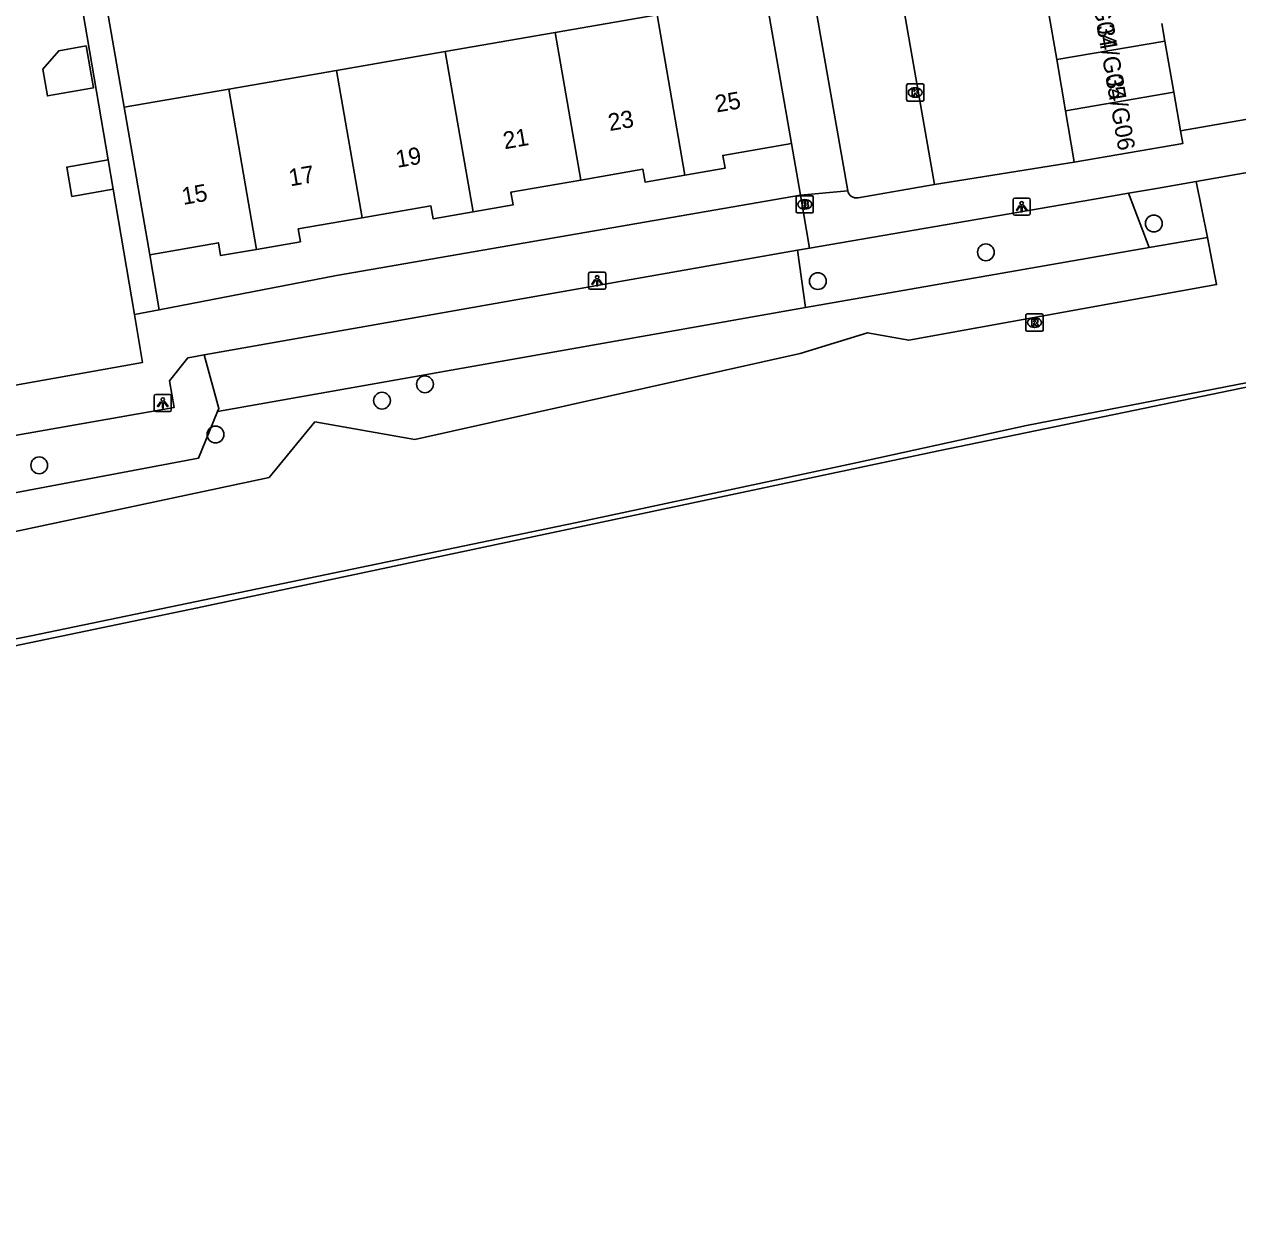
# Model space of a CAD drawing. Extents: x 162880 to 165536, y 384011 to 385179.
# Drawn here: x 164434.1 to 164504.7, y 384233.6 to 384302.7 of the extents above; entities that cross this region are included whole.
import ezdxf

# ---------------------------------------------------------------- set-up
doc = ezdxf.new("R2010")
doc.units = 0
for name, color, linetype in [('IMGEO_Boom', 7, 'Continuous'), ('IMGEO_Brandkraan', 7, 'Continuous'), ('IMGEO_Geluidsscherm', 7, 'Continuous'), ('IMGEO_Groenvoorziening', 7, 'Continuous'), ('IMGEO_Hek', 7, 'Continuous'), ('IMGEO_Kolk', 7, 'Continuous'), ('IMGEO_Lichtpunt', 7, 'Continuous'), ('IMGEO_Muur', 7, 'Continuous'), ('IMGEO_Pand', 7, 'Continuous'), ('IMGEO_Pand_nummerreeks', 7, 'Continuous'), ('IMGEO_Rijbaan_lokaal_open', 7, 'Continuous'), ('IMGEO_Rioolput', 7, 'Continuous'), ('IMGEO_Spoorbaan_halfverhard', 7, 'Continuous'), ('IMGEO_Voetpad_open', 7, 'Continuous')]:
    doc.layers.add(name, color=color, linetype=linetype)

msp = doc.modelspace()

# ---------------------------------------------------------------- linework, layer by layer
at = {"layer": 'IMGEO_Boom'}
for centre in [(164499.847, 384291.064), (164490.07, 384289.389), (164480.281, 384287.712), (164457.401, 384281.702), (164454.9, 384280.75), (164445.205, 384278.778), (164434.94, 384276.982)]:
    msp.add_circle(centre, 0.489, dxfattribs=at)
at = {"layer": 'IMGEO_Brandkraan'}
for p, q in [((164479.017, 384291.757), (164479.017, 384292.609)), ((164479.092, 384292.683), (164479.944, 384292.683)), ((164479.505, 384292.463), (164479.53, 384292.463)), ((164480.018, 384292.609), (164480.018, 384291.757)), ((164479.944, 384291.683), (164479.092, 384291.683)), ((164479.528, 384291.903), (164479.503, 384291.903))]:
    msp.add_line(p, q, dxfattribs=at)
for points in [[(164479.017, 384291.757), (164479.017, 384292.609)], [(164479.092, 384292.683), (164479.944, 384292.683)], [(164479.365, 384292.383), (164479.365, 384291.983), (164479.578, 384291.983)], [(164479.596, 384292.383), (164479.365, 384292.383)], [(164479.544, 384292.302), (164479.49, 384292.302), (164479.49, 384292.226)], [(164479.49, 384292.226), (164479.543, 384292.226)], [(164479.552, 384292.15), (164479.49, 384292.15), (164479.49, 384292.069)], [(164479.49, 384292.069), (164479.552, 384292.069)], [(164480.018, 384292.609), (164480.018, 384291.757)], [(164479.944, 384291.683), (164479.092, 384291.683)]]:
    msp.add_lwpolyline(points, dxfattribs=at)
for centre, radius, start, end in [((164479.094, 384292.607), 0.0765, 91.55205, 178.44795), ((164479.094, 384292.607), 0.0765, 91.55205, 178.44795), ((164479.545, 384292.264), 0.0379, 267.82845, 90.93552), ((164479.553, 384292.109), 0.0404, 269.87594, 90.50774), ((164479.584, 384292.234), 0.251, 268.66757, 293.53466), ((164479.6, 384292.238), 0.145, 59.4692, 91.53667), ((164479.625, 384292.285), 0.0922, 285.51372, 58.15012), ((164479.63, 384292.093), 0.105, 301.31148, 78.98903), ((164479.942, 384292.607), 0.0765, 1.55205, 88.44795), ((164479.942, 384292.607), 0.0765, 1.55205, 88.44795), ((164479.094, 384291.759), 0.0765, 181.55205, 268.44795), ((164479.094, 384291.759), 0.0765, 181.55205, 268.44795), ((164479.942, 384291.759), 0.0765, 271.55205, 358.44795), ((164479.942, 384291.759), 0.0765, 271.55205, 358.44795)]:
    msp.add_arc(centre, radius, start, end, dxfattribs=at)
for centre, major_axis, ratio, start_param, end_param in [((164479.504, 384292.183), (-0.387, 0.002), 0.722429, 4.712389, 7.853982), ((164479.529, 384292.183), (-0.39, 0.002), 0.717154, 1.570796, 4.712389)]:
    msp.add_ellipse(centre, major_axis=major_axis, ratio=ratio, start_param=start_param, end_param=end_param, dxfattribs=at)
at = {"layer": 'IMGEO_Geluidsscherm'}
msp.add_lwpolyline([(164676.85, 384317.503), (164663.933, 384314.802), (164648.266, 384311.595), (164636.969, 384309.223), (164597.183, 384300.976), (164565.574, 384294.368), (164548.747, 384290.97), (164534.634, 384287.879), (164524.441, 384285.774), (164509.439, 384282.631), (164506.722, 384282.083), (164492.433, 384279.293), (164482.587, 384277.14), (164470.079, 384274.477), (164466.147, 384273.624), (164450.636, 384270.401), (164434.466, 384267.046), (164426.586, 384265.503), (164423.587, 384264.967), (164410.248, 384262.029), (164381.356, 384255.946), (164378.846, 384255.471), (164286.152, 384236.059)], dxfattribs=at)
at = {"layer": 'IMGEO_Groenvoorziening'}
for points in [[(164502.968, 384290.256), (164502.312, 384293.505)], [(164499.574, 384289.666), (164498.367, 384292.824)], [(164332.753, 384254.442), (164367.352, 384260.503), (164371.077, 384261.125), (164385.399, 384263.612), (164397.49, 384266.196), (164412.669, 384268.778), (164431.26, 384272.662), (164431.272, 384272.664), (164433.193, 384273.044), (164448.321, 384276.269), (164450.983, 384279.512), (164456.803, 384278.493), (164479.257, 384283.495), (164483.175, 384284.701), (164485.578, 384284.269), (164503.501, 384287.513), (164502.968, 384290.256)], [(164499.574, 384289.666), (164502.968, 384290.256)], [(164479.096, 384289.518), (164479.557, 384286.183)], [(164479.557, 384286.183), (164499.574, 384289.666)], [(164445.33, 384280.116), (164479.557, 384286.183)], [(164444.54, 384283.41), (164445.405, 384280.3), (164445.33, 384280.116)], [(164445.33, 384280.116), (164444.217, 384277.406), (164432.573, 384275.206), (164431.046, 384274.979), (164412.171, 384271.782), (164411.664, 384273.084), (164410.216, 384273.782), (164408.706, 384273.531)]]:
    msp.add_lwpolyline(points, dxfattribs=at)
at = {"layer": 'IMGEO_Hek'}
for points in [[(164676.845, 384317.39), (164570.841, 384295.099), (164487.306, 384277.828), (164444.165, 384268.675)], [(164444.165, 384268.675), (164308.907, 384240.511), (164298.742, 384238.478), (164283.523, 384235.158)]]:
    msp.add_lwpolyline(points, dxfattribs=at)
at = {"layer": 'IMGEO_Kolk'}
for p, q in [((164485.455, 384298.271), (164485.455, 384299.123)), ((164485.53, 384299.197), (164486.382, 384299.197)), ((164486.456, 384299.123), (164486.456, 384298.271)), ((164485.966, 384298.417), (164485.941, 384298.417)), ((164485.943, 384298.977), (164485.968, 384298.977)), ((164486.382, 384298.197), (164485.53, 384298.197))]:
    msp.add_line(p, q, dxfattribs=at)
for points in [[(164485.455, 384298.271), (164485.455, 384299.123)], [(164485.53, 384299.197), (164486.382, 384299.197)], [(164486.456, 384299.123), (164486.456, 384298.271)], [(164485.776, 384298.897), (164485.899, 384298.897), (164485.899, 384298.746), (164486.029, 384298.897), (164486.193, 384298.897), (164486.047, 384298.746), (164486.2, 384298.497), (164486.048, 384298.497), (164485.963, 384298.661), (164485.899, 384298.594), (164485.899, 384298.497), (164485.776, 384298.497), (164485.776, 384298.897)], [(164486.382, 384298.197), (164485.53, 384298.197)]]:
    msp.add_lwpolyline(points, dxfattribs=at)
for centre, start, end in [((164485.532, 384299.121), 91.55205, 178.44795), ((164485.532, 384299.121), 91.55205, 178.44795), ((164486.38, 384299.121), 1.55205, 88.44795), ((164486.38, 384299.121), 1.55205, 88.44795), ((164485.532, 384298.273), 181.55205, 268.44795), ((164485.532, 384298.273), 181.55205, 268.44795), ((164486.38, 384298.273), 271.55205, 358.44795), ((164486.38, 384298.273), 271.55205, 358.44795)]:
    msp.add_arc(centre, 0.0765, start, end, dxfattribs=at)
for centre, major_axis, ratio, start_param, end_param in [((164485.942, 384298.697), (-0.387, 0.002), 0.722429, 4.712389, 7.853982), ((164485.967, 384298.697), (-0.39, 0.002), 0.717154, 1.570796, 4.712389)]:
    msp.add_ellipse(centre, major_axis=major_axis, ratio=ratio, start_param=start_param, end_param=end_param, dxfattribs=at)
at = {"layer": 'IMGEO_Lichtpunt'}
for p, q in [((164491.655, 384292.448), (164491.655, 384291.641)), ((164491.655, 384292.448), (164491.655, 384291.641)), ((164492.557, 384292.543), (164491.749, 384292.543)), ((164492.557, 384292.543), (164491.749, 384292.543)), ((164492.651, 384291.641), (164492.651, 384292.448)), ((164492.651, 384291.641), (164492.651, 384292.448)), ((164491.749, 384291.547), (164492.557, 384291.547)), ((164491.749, 384291.547), (164492.557, 384291.547)), ((164466.93, 384288.138), (164466.93, 384287.331)), ((164466.93, 384288.138), (164466.93, 384287.331)), ((164467.832, 384288.233), (164467.024, 384288.233)), ((164467.832, 384288.233), (164467.024, 384288.233)), ((164467.926, 384287.331), (164467.926, 384288.138)), ((164467.926, 384287.331), (164467.926, 384288.138)), ((164467.024, 384287.237), (164467.832, 384287.237)), ((164467.024, 384287.237), (164467.832, 384287.237)), ((164441.634, 384281.018), (164441.634, 384280.211)), ((164441.634, 384281.018), (164441.634, 384280.211)), ((164442.536, 384281.113), (164441.728, 384281.113)), ((164442.536, 384281.113), (164441.728, 384281.113)), ((164442.63, 384280.211), (164442.63, 384281.018)), ((164442.63, 384280.211), (164442.63, 384281.018)), ((164441.728, 384280.117), (164442.536, 384280.117)), ((164441.728, 384280.117), (164442.536, 384280.117))]:
    msp.add_line(p, q, dxfattribs=at)
for points in [[(164492.029, 384292.112), (164492.068, 384292.084), (164491.88, 384291.822), (164491.842, 384291.849), (164492.029, 384292.112)], [(164492.131, 384292.064), (164492.178, 384292.064), (164492.178, 384291.742), (164492.131, 384291.742), (164492.131, 384292.064)], [(164492.241, 384292.084), (164492.279, 384292.111), (164492.466, 384291.849), (164492.427, 384291.821), (164492.241, 384292.084)], [(164467.304, 384287.802), (164467.343, 384287.774), (164467.155, 384287.512), (164467.117, 384287.539), (164467.304, 384287.802)], [(164467.406, 384287.754), (164467.453, 384287.754), (164467.453, 384287.432), (164467.406, 384287.432), (164467.406, 384287.754)], [(164467.516, 384287.774), (164467.554, 384287.801), (164467.741, 384287.539), (164467.702, 384287.511), (164467.516, 384287.774)], [(164442.008, 384280.682), (164442.047, 384280.654), (164441.859, 384280.392), (164441.821, 384280.419), (164442.008, 384280.682)], [(164442.22, 384280.654), (164442.258, 384280.681), (164442.445, 384280.419), (164442.406, 384280.391), (164442.22, 384280.654)], [(164442.11, 384280.634), (164442.157, 384280.634), (164442.157, 384280.312), (164442.11, 384280.312), (164442.11, 384280.634)]]:
    msp.add_lwpolyline(points, dxfattribs=at)
for centre in [(164492.154, 384292.246), (164467.429, 384287.936), (164442.133, 384280.816)]:
    msp.add_circle(centre, 0.0994, dxfattribs=at)
for centre, start, end in [((164491.749, 384292.448), 90, 180), ((164491.749, 384292.448), 90, 180), ((164492.557, 384292.448), 0, 90), ((164492.557, 384292.448), 0, 90), ((164491.749, 384291.641), 180, 270), ((164491.749, 384291.641), 180, 270), ((164492.557, 384291.641), 270, 0), ((164492.557, 384291.641), 270, 360), ((164467.024, 384288.138), 90, 180), ((164467.024, 384288.138), 90, 180), ((164467.832, 384288.138), 0, 90), ((164467.832, 384288.138), 0, 90), ((164467.024, 384287.331), 180, 270), ((164467.024, 384287.331), 180, 270), ((164467.832, 384287.331), 270, 0), ((164467.832, 384287.331), 270, 360), ((164441.728, 384281.018), 90, 180), ((164441.728, 384281.018), 90, 180), ((164442.536, 384281.018), 0, 90), ((164442.536, 384281.018), 0, 90), ((164441.728, 384280.211), 180, 270), ((164441.728, 384280.211), 180, 270), ((164442.536, 384280.211), 270, 0), ((164442.536, 384280.211), 270, 360)]:
    msp.add_arc(centre, 0.0946, start, end, dxfattribs=at)
at = {"layer": 'IMGEO_Muur'}
for points in [[(164440.48, 384285.76), (164440.954, 384282.971)], [(164440.954, 384282.971), (164430.273, 384281.063)]]:
    msp.add_lwpolyline(points, dxfattribs=at)
at = {"layer": 'IMGEO_Pand'}
for points in [[(164477.256, 384304.315), (164478.744, 384295.726)], [(164494.193, 384300.615), (164493.681, 384303.604)], [(164470.92, 384303.217), (164464.983, 384302.189)], [(164472.531, 384293.881), (164470.92, 384303.217)], [(164500.308, 384302.722), (164500.487, 384301.693)], [(164458.584, 384301.08), (164464.983, 384302.189)], [(164464.983, 384302.189), (164466.471, 384293.599)], [(164435.143, 384300.06), (164435.414, 384298.496), (164438.093, 384298.961), (164437.67, 384301.406), (164436.073, 384301.13), (164435.143, 384300.06)], [(164494.193, 384300.615), (164500.487, 384301.693)], [(164500.487, 384301.693), (164501.008, 384298.706)], [(164458.584, 384301.08), (164452.251, 384299.983)], [(164460.201, 384291.744), (164458.584, 384301.08)], [(164494.705, 384297.627), (164494.193, 384300.615)], [(164452.251, 384299.983), (164445.975, 384298.895)], [(164453.739, 384291.393), (164452.251, 384299.983)], [(164439.885, 384297.84), (164445.975, 384298.895)], [(164445.975, 384298.895), (164447.592, 384289.559)], [(164501.008, 384298.706), (164494.705, 384297.627)], [(164501.008, 384298.706), (164501.4, 384296.463)], [(164441.373, 384289.25), (164439.885, 384297.84)], [(164494.705, 384297.627), (164495.194, 384294.769), (164495.216, 384294.638)], [(164495.216, 384294.638), (164501.53, 384295.716), (164501.4, 384296.463)], [(164478.744, 384295.726), (164474.747, 384295.033), (164474.877, 384294.288), (164472.531, 384293.881)], [(164438.948, 384294.771), (164436.538, 384294.354), (164436.835, 384292.641), (164439.24, 384293.058)], [(164439.24, 384293.058), (164438.948, 384294.771)], [(164466.471, 384293.599), (164470.094, 384294.227), (164470.222, 384293.481), (164472.531, 384293.881)], [(164466.471, 384293.599), (164462.404, 384292.894), (164462.535, 384292.149), (164460.201, 384291.744)], [(164453.739, 384291.393), (164457.752, 384292.089), (164457.88, 384291.342), (164460.201, 384291.744)], [(164447.592, 384289.559), (164450.153, 384290.003), (164450.023, 384290.749), (164453.739, 384291.393)], [(164447.592, 384289.559), (164445.498, 384289.196), (164445.37, 384289.943), (164441.373, 384289.25)]]:
    msp.add_lwpolyline(points, dxfattribs=at)
at = {"layer": 'IMGEO_Rijbaan_lokaal_open'}
for points in [[(164483.56, 384313.43), (164487.071, 384293.338)], [(164487.071, 384293.338), (164495.216, 384294.638)]]:
    msp.add_lwpolyline(points, dxfattribs=at)
at = {"layer": 'IMGEO_Rioolput'}
for p, q in [((164492.401, 384284.871), (164492.401, 384285.723)), ((164492.476, 384285.797), (164493.328, 384285.797)), ((164493.402, 384285.723), (164493.402, 384284.871)), ((164492.912, 384285.017), (164492.887, 384285.017)), ((164492.889, 384285.577), (164492.914, 384285.577)), ((164493.328, 384284.797), (164492.476, 384284.797))]:
    msp.add_line(p, q, dxfattribs=at)
for points in [[(164492.401, 384284.871), (164492.401, 384285.723)], [(164492.476, 384285.797), (164493.328, 384285.797)], [(164493.402, 384285.723), (164493.402, 384284.871)], [(164492.99, 384285.495), (164492.738, 384285.497), (164492.738, 384285.097)], [(164492.738, 384285.097), (164492.862, 384285.097), (164492.862, 384285.259), (164492.873, 384285.259)], [(164492.916, 384285.416), (164492.862, 384285.416), (164492.862, 384285.335)], [(164492.862, 384285.335), (164492.914, 384285.335)], [(164492.92, 384285.23), (164492.991, 384285.097), (164493.131, 384285.097), (164493.066, 384285.223)], [(164493.328, 384284.797), (164492.476, 384284.797)]]:
    msp.add_lwpolyline(points, dxfattribs=at)
for centre, radius, start, end in [((164492.478, 384285.721), 0.0765, 91.55205, 178.44795), ((164492.478, 384285.721), 0.0765, 91.55205, 178.44795), ((164493.326, 384285.721), 0.0765, 1.55205, 88.44795), ((164493.326, 384285.721), 0.0765, 1.55205, 88.44795), ((164492.872, 384285.206), 0.0533, 26.02933, 88.69889), ((164492.898, 384285.524), 0.19, 274.7715, 282.96867), ((164492.922, 384285.32), 0.0964, 77.00612, 93.18647), ((164492.936, 384285.377), 0.0378, 276.66336, 79.67722), ((164492.989, 384285.385), 0.109, 350.36119, 89.41601), ((164492.987, 384285.385), 0.112, 277.58423, 350.98172), ((164492.971, 384285.17), 0.108, 29.51342, 73.79051), ((164492.478, 384284.873), 0.0765, 181.55205, 268.44795), ((164492.478, 384284.873), 0.0765, 181.55205, 268.44795), ((164493.326, 384284.873), 0.0765, 271.55205, 358.44795), ((164493.326, 384284.873), 0.0765, 271.55205, 358.44795)]:
    msp.add_arc(centre, radius, start, end, dxfattribs=at)
for centre, major_axis, ratio, start_param, end_param in [((164492.888, 384285.297), (-0.387, 0.002), 0.722429, 4.712389, 7.853982), ((164492.913, 384285.297), (-0.39, 0.002), 0.717154, 1.570796, 4.712389)]:
    msp.add_ellipse(centre, major_axis=major_axis, ratio=ratio, start_param=start_param, end_param=end_param, dxfattribs=at)
at = {"layer": 'IMGEO_Spoorbaan_halfverhard'}
msp.add_lwpolyline([(164676.805, 384317.608), (164676.845, 384317.39), (164570.841, 384295.099), (164487.306, 384277.828), (164444.165, 384268.675), (164308.907, 384240.511), (164298.742, 384238.478), (164285.806, 384235.656), (164283.523, 384235.158), (164279.904, 384234.412), (164276.237, 384233.569)], dxfattribs=at)
at = {"layer": 'IMGEO_Voetpad_open'}
for points in [[(164438.948, 384294.771), (164436.393, 384309.805), (164433.76, 384324.997), (164410.382, 384320.946)], [(164482.027, 384292.962), (164478.762, 384311.538), (164478.795, 384311.933)], [(164439.885, 384297.84), (164438.007, 384308.672), (164440.362, 384309.08)], [(164501.4, 384296.463), (164537.143, 384302.704)], [(164571.047, 384302.351), (164549.296, 384298.603), (164538.214, 384296.671), (164537.662, 384299.741), (164532.895, 384298.894), (164502.312, 384293.505)], [(164479.266, 384292.707), (164478.744, 384295.726)], [(164502.312, 384293.505), (164500, 384293.098), (164498.367, 384292.824)], [(164440.48, 384285.76), (164439.24, 384293.058)], [(164479.266, 384292.707), (164452.256, 384288.047), (164441.929, 384286.041)], [(164479.266, 384292.707), (164482.027, 384292.962)], [(164479.792, 384289.637), (164479.266, 384292.707)], [(164498.367, 384292.824), (164496.274, 384292.472), (164479.792, 384289.637)], [(164482.627, 384292.563), (164487.071, 384293.338)], [(164441.929, 384286.041), (164441.373, 384289.25)], [(164444.54, 384283.41), (164479.096, 384289.518)], [(164479.096, 384289.518), (164479.792, 384289.637)], [(164417.296, 384282.019), (164417.846, 384278.843), (164430.273, 384281.063), (164440.954, 384282.971), (164440.48, 384285.76)], [(164441.929, 384286.041), (164440.48, 384285.76)], [(164413.347, 384276.23), (164413.509, 384275.201), (164442.797, 384280.357), (164442.523, 384281.909), (164443.588, 384283.241), (164443.825, 384283.283), (164444.54, 384283.41)]]:
    msp.add_lwpolyline(points, dxfattribs=at)
msp.add_arc((164482.528, 384293.065), 0.512, 191.64463, 281.10756, dxfattribs=at)

# ---------------------------------------------------------------- texts
at = {"layer": 'IMGEO_Pand_nummerreeks'}
for s, rotation, p in [('34/G04', 279.9005, (164495.99, 384305.593)), ('34/G05', 279.90309, (164496.519, 384302.563)), ('34/G06', 279.90309, (164497.04, 384299.58)), ('25', 9.83112, (164474.386, 384297.528)), ('23', 9.83112, (164468.157, 384296.448)), ('21', 9.83112, (164462.04, 384295.389)), ('19', 9.83112, (164455.789, 384294.306)), ('17', 9.83112, (164449.561, 384293.226)), ('15', 9.83112, (164443.332, 384292.147))]:
    msp.add_text(s, height=1, rotation=rotation, dxfattribs=at).set_placement(p)

doc.saveas('drawing.dxf')
